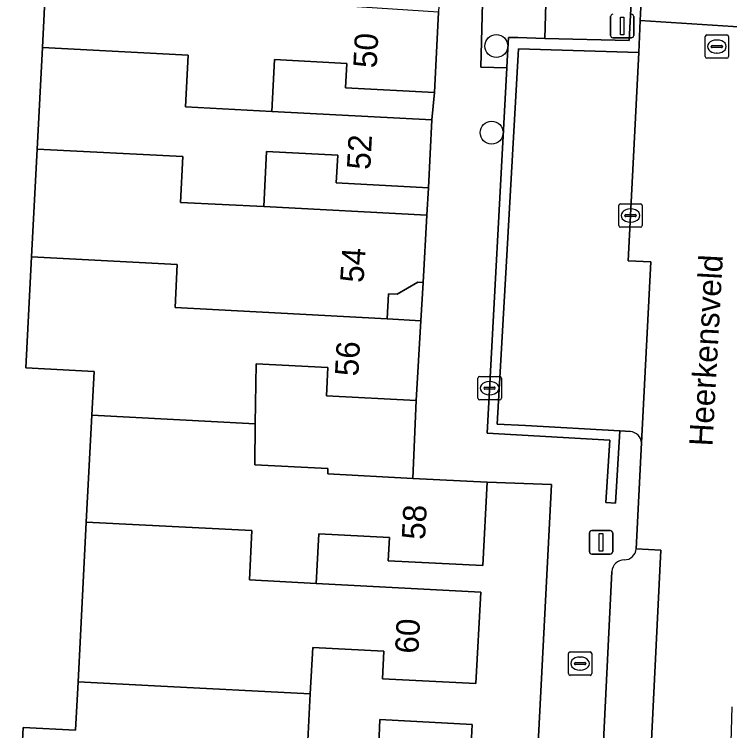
# Model space of a CAD drawing. Extents: x 162989 to 165008, y 383432 to 384338.
# Drawn here: x 164423.42 to 164453.95, y 383673.41 to 383703.98 of the extents above; entities that cross this region are included whole.
import ezdxf

# ---------------------------------------------------------------- set-up
doc = ezdxf.new("R2010")
doc.units = 0
for name, color, linetype in [('IMGEO_Boom', 7, 'Continuous'), ('IMGEO_Brandkraan', 7, 'Continuous'), ('IMGEO_Erf', 7, 'Continuous'), ('IMGEO_Groenvoorziening', 7, 'Continuous'), ('IMGEO_Kolk', 7, 'Continuous'), ('IMGEO_Lichtmast', 7, 'Continuous'), ('IMGEO_Muur', 7, 'Continuous'), ('IMGEO_Openbare_ruimte_label', 7, 'Continuous'), ('IMGEO_Pand', 7, 'Continuous'), ('IMGEO_Pand_nummerreeks', 7, 'Continuous'), ('IMGEO_Parkeervlak_open', 7, 'Continuous'), ('IMGEO_Rijbaan_lokaal_open', 7, 'Continuous'), ('IMGEO_Rioolput', 7, 'Continuous'), ('IMGEO_Voetpad_open', 7, 'Continuous')]:
    doc.layers.add(name, color=color, linetype=linetype)

msp = doc.modelspace()

# ---------------------------------------------------------------- linework, layer by layer
at = {"layer": 'IMGEO_Boom'}
for centre in [(164443.992, 383702.628), (164443.791, 383698.934)]:
    msp.add_circle(centre, 0.489, dxfattribs=at)
at = {"layer": 'IMGEO_Brandkraan'}
for p, q in [((164447.067, 383675.848), (164447.067, 383676.7)), ((164447.142, 383676.774), (164447.994, 383676.774)), ((164448.068, 383676.7), (164448.068, 383675.848)), ((164447.555, 383676.554), (164447.58, 383676.554)), ((164447.326, 383676.268), (164447.326, 383676.28)), ((164447.764, 383676.231), (164447.366, 383676.231)), ((164447.369, 383676.317), (164447.767, 383676.317)), ((164447.81, 383676.28), (164447.81, 383676.268)), ((164447.994, 383675.774), (164447.142, 383675.774)), ((164447.578, 383675.994), (164447.553, 383675.994))]:
    msp.add_line(p, q, dxfattribs=at)
for points in [[(164447.067, 383675.848), (164447.067, 383676.7)], [(164447.142, 383676.774), (164447.994, 383676.774)], [(164448.068, 383676.7), (164448.068, 383675.848)], [(164447.994, 383675.774), (164447.142, 383675.774)]]:
    msp.add_lwpolyline(points, dxfattribs=at)
for centre, radius, start, end in [((164447.144, 383676.698), 0.0765, 91.552, 178.448), ((164447.144, 383676.698), 0.0765, 91.552, 178.448), ((164447.992, 383676.698), 0.0765, 1.552, 88.448), ((164447.992, 383676.698), 0.0765, 1.552, 88.448), ((164447.366, 383676.277), 0.0403, 85.8775, 175.7526), ((164447.363, 383676.267), 0.0366, 178.938, 274.7102), ((164447.767, 383676.274), 0.043, 264.8664, 352.4533), ((164447.771, 383676.279), 0.0386, 1.7309, 96.639), ((164447.144, 383675.85), 0.0765, 181.552, 268.448), ((164447.144, 383675.85), 0.0765, 181.552, 268.448), ((164447.992, 383675.85), 0.0765, 271.552, 358.448), ((164447.992, 383675.85), 0.0765, 271.552, 358.448)]:
    msp.add_arc(centre, radius, start, end, dxfattribs=at)
for centre, major_axis, ratio, start_param, end_param in [((164447.554, 383676.274), (-0.387, 0.002), 0.722429, 4.712389, 7.853982), ((164447.579, 383676.274), (-0.39, 0.002), 0.717154, 1.570796, 4.712389)]:
    msp.add_ellipse(centre, major_axis=major_axis, ratio=ratio, start_param=start_param, end_param=end_param, dxfattribs=at)
at = {"layer": 'IMGEO_Erf'}
for points in [[(164423.562, 383668.996), (164423.797, 383673.552), (164426.03, 383673.437), (164426.136, 383675.49), (164426.238, 383677.458), (164426.489, 383682.314), (164426.725, 383686.873), (164426.822, 383688.742), (164423.906, 383688.893), (164424.151, 383693.632), (164424.39, 383698.229), (164424.614, 383702.564), (164424.853, 383707.179), (164425.085, 383711.653), (164425.335, 383716.487), (164428.552, 383716.321), (164428.648, 383718.171), (164428.888, 383722.815), (164429.127, 383727.441), (164432.375, 383727.273), (164432.48, 383729.301), (164429.245, 383729.467), (164429.339, 383731.531)], [(164445.27, 383662.955), (164446.341, 383683.911), (164443.6, 383684.013), (164443.416, 383680.457), (164439.381, 383680.666), (164439.432, 383681.65), (164436.412, 383681.807), (164436.303, 383679.695), (164443.324, 383679.33), (164443.121, 383675.418), (164439.127, 383675.625), (164439.187, 383676.802), (164436.152, 383676.959), (164436.049, 383674.978), (164435.947, 383672.997)], [(164438.97, 383672.84), (164439.024, 383673.884), (164442.966, 383673.68), (164442.789, 383670.261)]]:
    msp.add_lwpolyline(points, dxfattribs=at)
for points in [[(164441.352, 383700.65), (164437.551, 383700.847), (164437.605, 383701.891), (164434.524, 383702.05), (164434.409, 383699.84), (164441.243, 383699.484)], [(164441.093, 383696.584), (164437.161, 383696.788), (164437.222, 383697.973), (164434.187, 383698.13), (164434.066, 383695.777), (164441.028, 383695.417)], [(164440.862, 383692.545), (164440.643, 383692.558), (164439.76, 383692.039), (164439.391, 383692.06), (164439.329, 383690.982), (164440.766, 383690.898)], [(164440.568, 383687.503), (164436.736, 383687.701), (164436.798, 383688.908), (164433.738, 383689.066), (164433.702, 383686.514), (164433.677, 383684.764), (164436.805, 383684.602), (164436.793, 383684.366), (164440.421, 383684.178)]]:
    msp.add_lwpolyline(points, close=True, dxfattribs=at)
at = {"layer": 'IMGEO_Groenvoorziening'}
msp.add_lwpolyline([(164444.442, 383701.7), (164444.458, 383702.001), (164444.512, 383702.999), (164444.913, 383702.988), (164446.063, 383702.957), (164446.116, 383704.957), (164443.417, 383705.029), (164443.33, 383701.73)], close=True, dxfattribs=at)
at = {"layer": 'IMGEO_Kolk'}
for p, q in [((164449.293, 383695.896), (164450.145, 383695.896)), ((164449.218, 383694.97), (164449.218, 383695.822)), ((164449.706, 383695.676), (164449.731, 383695.676)), ((164450.219, 383695.822), (164450.219, 383694.97)), ((164449.477, 383695.39), (164449.477, 383695.402)), ((164449.915, 383695.353), (164449.517, 383695.353)), ((164449.52, 383695.439), (164449.918, 383695.439)), ((164449.961, 383695.402), (164449.961, 383695.39)), ((164449.729, 383695.116), (164449.704, 383695.116)), ((164450.145, 383694.896), (164449.293, 383694.896)), ((164443.205, 383687.603), (164443.205, 383688.455)), ((164443.28, 383688.529), (164444.132, 383688.529)), ((164443.693, 383688.309), (164443.718, 383688.309)), ((164444.206, 383688.455), (164444.206, 383687.603)), ((164443.464, 383688.023), (164443.464, 383688.035)), ((164443.902, 383687.986), (164443.504, 383687.986)), ((164443.507, 383688.072), (164443.905, 383688.072)), ((164443.948, 383688.035), (164443.948, 383688.023)), ((164443.716, 383687.749), (164443.691, 383687.749)), ((164444.132, 383687.529), (164443.28, 383687.529))]:
    msp.add_line(p, q, dxfattribs=at)
for points in [[(164449.293, 383695.896), (164450.145, 383695.896)], [(164449.218, 383694.97), (164449.218, 383695.822)], [(164450.219, 383695.822), (164450.219, 383694.97)], [(164450.145, 383694.896), (164449.293, 383694.896)], [(164443.205, 383687.603), (164443.205, 383688.455)], [(164443.28, 383688.529), (164444.132, 383688.529)], [(164444.206, 383688.455), (164444.206, 383687.603)], [(164444.132, 383687.529), (164443.28, 383687.529)]]:
    msp.add_lwpolyline(points, dxfattribs=at)
for centre, radius, start, end in [((164449.295, 383695.82), 0.0765, 91.552, 178.448), ((164449.295, 383695.82), 0.0765, 91.552, 178.448), ((164450.143, 383695.82), 0.0765, 1.552, 88.448), ((164450.143, 383695.82), 0.0765, 1.552, 88.448), ((164449.517, 383695.399), 0.0403, 85.8775, 175.7526), ((164449.514, 383695.389), 0.0366, 178.938, 274.7102), ((164449.918, 383695.396), 0.043, 264.8664, 352.4533), ((164449.922, 383695.401), 0.0386, 1.7309, 96.639), ((164449.295, 383694.972), 0.0765, 181.552, 268.448), ((164449.295, 383694.972), 0.0765, 181.552, 268.448), ((164450.143, 383694.972), 0.0765, 271.552, 358.448), ((164450.143, 383694.972), 0.0765, 271.552, 358.448), ((164443.282, 383688.453), 0.0765, 91.552, 178.448), ((164443.282, 383688.453), 0.0765, 91.552, 178.448), ((164444.13, 383688.453), 0.0765, 1.552, 88.448), ((164444.13, 383688.453), 0.0765, 1.552, 88.448), ((164443.504, 383688.032), 0.0403, 85.8775, 175.7526), ((164443.501, 383688.022), 0.0366, 178.938, 274.7102), ((164443.905, 383688.029), 0.043, 264.8664, 352.4533), ((164443.909, 383688.034), 0.0386, 1.7309, 96.639), ((164443.282, 383687.605), 0.0765, 181.552, 268.448), ((164443.282, 383687.605), 0.0765, 181.552, 268.448), ((164444.13, 383687.605), 0.0765, 271.552, 358.448), ((164444.13, 383687.605), 0.0765, 271.552, 358.448)]:
    msp.add_arc(centre, radius, start, end, dxfattribs=at)
for centre, major_axis, ratio, start_param, end_param in [((164449.705, 383695.396), (-0.387, 0.002), 0.722429, 4.712389, 7.853982), ((164449.73, 383695.396), (-0.39, 0.002), 0.717154, 1.570796, 4.712389), ((164443.692, 383688.029), (-0.387, 0.002), 0.722429, 4.712389, 7.853982), ((164443.717, 383688.029), (-0.39, 0.002), 0.717154, 1.570796, 4.712389)]:
    msp.add_ellipse(centre, major_axis=major_axis, ratio=ratio, start_param=start_param, end_param=end_param, dxfattribs=at)
at = {"layer": 'IMGEO_Lichtmast'}
for p, q in [((164448.866, 383703.084), (164448.866, 383703.884)), ((164448.866, 383703.884), (164448.866, 383703.084)), ((164449.856, 383703.884), (164449.856, 383703.084)), ((164449.856, 383703.084), (164449.856, 383703.884)), ((164449.756, 383702.984), (164448.966, 383702.984)), ((164448.966, 383702.984), (164449.756, 383702.984)), ((164447.967, 383681.05), (164447.967, 383681.85)), ((164447.967, 383681.85), (164447.967, 383681.05)), ((164448.067, 383681.95), (164448.857, 383681.95)), ((164448.857, 383681.95), (164448.067, 383681.95)), ((164448.957, 383681.85), (164448.957, 383681.05)), ((164448.957, 383681.05), (164448.957, 383681.85)), ((164448.857, 383680.95), (164448.067, 383680.95)), ((164448.067, 383680.95), (164448.857, 383680.95))]:
    msp.add_line(p, q, dxfattribs=at)
for points in [[(164449.286, 383703.859), (164449.436, 383703.859), (164449.436, 383703.109), (164449.286, 383703.109), (164449.286, 383703.859)], [(164448.387, 383681.825), (164448.537, 383681.825), (164448.537, 383681.075), (164448.387, 383681.075), (164448.387, 383681.825)]]:
    msp.add_lwpolyline(points, dxfattribs=at)
for centre, start, end in [((164448.966, 383703.884), 90, 180), ((164448.966, 383703.884), 90, 180), ((164449.756, 383703.884), 0, 90), ((164449.756, 383703.884), 360, 90), ((164448.966, 383703.084), 180, 270), ((164448.966, 383703.084), 180, 270), ((164449.756, 383703.084), 270, 0), ((164449.756, 383703.084), 270, 0), ((164448.067, 383681.85), 90, 180), ((164448.067, 383681.85), 90, 180), ((164448.857, 383681.85), 0, 90), ((164448.857, 383681.85), 360, 90), ((164448.067, 383681.05), 180, 270), ((164448.067, 383681.05), 180, 270), ((164448.857, 383681.05), 270, 0), ((164448.857, 383681.05), 270, 0)]:
    msp.add_arc(centre, 0.1, start, end, dxfattribs=at)
at = {"layer": 'IMGEO_Muur'}
msp.add_lwpolyline([(164450.137, 383703.716), (164450.179, 383704.576), (164450.275, 383706.546), (164450.332, 383707.708), (164449.911, 383707.732), (164449.662, 383702.862), (164446.063, 383702.957), (164444.913, 383702.988), (164444.512, 383702.999), (164444.458, 383702.001), (164444.442, 383701.7), (164443.595, 383686.109), (164448.829, 383685.815), (164448.671, 383683.146), (164449.074, 383683.122), (164449.257, 383686.213), (164445.233, 383686.431), (164444.021, 383686.497), (164444.425, 383693.456), (164444.943, 383702.509), (164450.07, 383702.35)], close=True, dxfattribs=at)
at = {"layer": 'IMGEO_Pand'}
for points in [[(164441.529, 383704.078), (164437.596, 383704.327), (164431.519, 383704.711), (164431.629, 383706.828), (164424.853, 383707.179), (164424.614, 383702.564), (164430.837, 383702.241), (164430.722, 383700.031), (164434.409, 383699.84), (164434.524, 383702.05), (164437.605, 383701.891), (164437.551, 383700.847), (164441.352, 383700.65)], [(164434.409, 383699.84), (164430.722, 383700.031), (164430.837, 383702.241), (164424.614, 383702.564), (164424.39, 383698.229), (164430.611, 383697.912), (164430.511, 383695.958), (164434.066, 383695.777), (164434.187, 383698.13), (164437.222, 383697.973), (164437.161, 383696.788), (164441.093, 383696.584), (164441.243, 383699.484)], [(164434.066, 383695.777), (164430.511, 383695.958), (164430.611, 383697.912), (164424.39, 383698.229), (164424.151, 383693.632), (164430.372, 383693.307), (164430.278, 383691.468), (164439.329, 383690.982), (164439.391, 383692.06), (164439.76, 383692.039), (164440.643, 383692.558), (164440.862, 383692.545), (164441.028, 383695.417)], [(164426.725, 383686.873), (164433.702, 383686.514), (164433.738, 383689.066), (164436.798, 383688.908), (164436.736, 383687.701), (164440.568, 383687.503), (164440.766, 383690.898), (164439.329, 383690.982), (164430.278, 383691.468), (164430.372, 383693.307), (164424.151, 383693.632), (164423.906, 383688.893), (164426.822, 383688.742)], [(164426.725, 383686.873), (164426.489, 383682.314), (164433.56, 383681.951), (164433.45, 383679.843), (164436.303, 383679.695), (164436.412, 383681.807), (164439.432, 383681.65), (164439.381, 383680.666), (164443.416, 383680.457), (164443.6, 383684.013), (164440.421, 383684.178), (164436.793, 383684.366), (164436.805, 383684.602), (164433.677, 383684.764), (164433.702, 383686.514)], [(164443.324, 383679.33), (164436.303, 383679.695), (164433.45, 383679.843), (164433.56, 383681.951), (164426.489, 383682.314), (164426.238, 383677.458), (164426.136, 383675.49), (164429.404, 383675.321), (164436.049, 383674.978), (164436.152, 383676.959), (164439.187, 383676.802), (164439.127, 383675.625), (164443.121, 383675.418)], [(164442.966, 383673.68), (164439.024, 383673.884), (164438.97, 383672.84), (164435.947, 383672.997), (164436.049, 383674.978), (164429.404, 383675.321), (164426.136, 383675.49), (164426.03, 383673.437), (164423.797, 383673.552), (164423.562, 383668.996), (164425.869, 383668.877), (164432.519, 383668.527), (164432.637, 383670.79), (164435.805, 383670.623), (164442.789, 383670.261)]]:
    msp.add_lwpolyline(points, close=True, dxfattribs=at)
at = {"layer": 'IMGEO_Parkeervlak_open'}
for points in [[(164450.188, 383685.696), (164450.583, 383693.414), (164449.622, 383693.462), (164450.07, 383702.35), (164444.943, 383702.509), (164444.425, 383693.456), (164444.021, 383686.497), (164445.233, 383686.431), (164449.257, 383686.213), (164449.719, 383686.181)], [(164449.146, 383664.664), (164450.203, 383664.594), (164451.016, 383681.114), (164449.958, 383681.179)], [(164448.928, 383680.203), (164448.215, 383665.715)]]:
    msp.add_lwpolyline(points, dxfattribs=at)
for centre, radius, start, end in [((164449.655, 383685.65), 0.535, 4.9646, 83.1137), ((164449.46, 383681.202), 0.499, 269.2436, 357.3699), ((164449.443, 383680.187), 0.516, 88.9421, 178.2636)]:
    msp.add_arc(centre, radius, start, end, dxfattribs=at)
at = {"layer": 'IMGEO_Rijbaan_lokaal_open'}
msp.add_lwpolyline([(164455.418, 383703.384), (164455.465, 383704.244), (164450.179, 383704.576), (164450.137, 383703.716)], close=True, dxfattribs=at)
msp.add_lwpolyline([(164454.671, 383692.644), (164455.418, 383703.384), (164450.137, 383703.716), (164450.07, 383702.35), (164449.622, 383693.462), (164450.583, 383693.414), (164450.188, 383685.696), (164449.958, 383681.179), (164451.016, 383681.114), (164450.203, 383664.594), (164449.146, 383664.664), (164449.061, 383663.493), (164449.027, 383662.918), (164454.132, 383662.728), (164454.153, 383663.425), (164454.18, 383664.424), (164453.109, 383664.471), (164453.477, 383672.438), (164453.997, 383672.413), (164454.064, 383674.434)], dxfattribs=at)
at = {"layer": 'IMGEO_Rioolput'}
for p, q in [((164452.904, 383702.182), (164452.904, 383703.034)), ((164452.979, 383703.108), (164453.831, 383703.108)), ((164453.905, 383703.034), (164453.905, 383702.182)), ((164453.206, 383702.651), (164453.604, 383702.651)), ((164453.392, 383702.888), (164453.417, 383702.888)), ((164453.163, 383702.602), (164453.163, 383702.614)), ((164453.601, 383702.565), (164453.203, 383702.565)), ((164453.415, 383702.328), (164453.39, 383702.328)), ((164453.647, 383702.614), (164453.647, 383702.602)), ((164453.831, 383702.108), (164452.979, 383702.108))]:
    msp.add_line(p, q, dxfattribs=at)
for points in [[(164452.904, 383702.182), (164452.904, 383703.034)], [(164452.979, 383703.108), (164453.831, 383703.108)], [(164453.905, 383703.034), (164453.905, 383702.182)], [(164453.831, 383702.108), (164452.979, 383702.108)]]:
    msp.add_lwpolyline(points, dxfattribs=at)
for centre, radius, start, end in [((164452.981, 383703.032), 0.0765, 91.552, 178.448), ((164452.981, 383703.032), 0.0765, 91.552, 178.448), ((164453.829, 383703.032), 0.0765, 1.552, 88.448), ((164453.829, 383703.032), 0.0765, 1.552, 88.448), ((164453.203, 383702.611), 0.0403, 85.8775, 175.7526), ((164453.608, 383702.613), 0.0386, 1.7309, 96.639), ((164453.2, 383702.601), 0.0366, 178.938, 274.7102), ((164453.604, 383702.608), 0.043, 264.8664, 352.4533), ((164452.981, 383702.184), 0.0765, 181.552, 268.448), ((164452.981, 383702.184), 0.0765, 181.552, 268.448), ((164453.829, 383702.184), 0.0765, 271.552, 358.448), ((164453.829, 383702.184), 0.0765, 271.552, 358.448)]:
    msp.add_arc(centre, radius, start, end, dxfattribs=at)
for centre, major_axis, ratio, start_param, end_param in [((164453.391, 383702.608), (-0.387, 0.002), 0.722429, 4.712389, 7.853982), ((164453.416, 383702.608), (-0.39, 0.002), 0.717154, 1.570796, 4.712389)]:
    msp.add_ellipse(centre, major_axis=major_axis, ratio=ratio, start_param=start_param, end_param=end_param, dxfattribs=at)
at = {"layer": 'IMGEO_Voetpad_open'}
for points in [[(164443.14, 383740.354), (164442.73, 383727.485), (164442.153, 383716.5), (164441.975, 383713.06), (164441.921, 383711.982), (164441.747, 383708.632), (164441.529, 383704.078), (164441.352, 383700.65), (164441.243, 383699.484), (164441.093, 383696.584), (164441.028, 383695.417), (164440.862, 383692.545), (164440.766, 383690.898), (164440.568, 383687.503), (164440.421, 383684.178), (164443.6, 383684.013), (164446.341, 383683.911), (164445.27, 383662.955), (164444.305, 383663.007), (164444.179, 383661.16), (164444.149, 383660.717), (164444.109, 383656.91), (164419.31, 383658.148)], [(164449.719, 383686.181), (164449.257, 383686.213), (164449.074, 383683.122), (164448.671, 383683.146), (164448.829, 383685.815), (164443.595, 383686.109), (164444.442, 383701.7), (164443.33, 383701.73), (164443.417, 383705.029), (164446.116, 383704.957), (164446.063, 383702.957), (164449.662, 383702.862), (164449.911, 383707.732), (164448.304, 383707.855), (164448.207, 383705.364), (164447.887, 383705.375), (164448.047, 383709.634), (164444.948, 383709.752), (164445.705, 383725.181), (164445.823, 383727.577), (164446.336, 383738.034)], [(164449.958, 383681.179), (164450.188, 383685.696)], [(164448.215, 383665.715), (164448.928, 383680.203)]]:
    msp.add_lwpolyline(points, dxfattribs=at)
for centre, radius, start, end in [((164449.655, 383685.65), 0.535, 4.9646, 83.1137), ((164449.46, 383681.202), 0.499, 269.2436, 357.3699), ((164449.443, 383680.187), 0.516, 88.9421, 178.2636)]:
    msp.add_arc(centre, radius, start, end, dxfattribs=at)

# ---------------------------------------------------------------- texts
at = {"layer": 'IMGEO_Openbare_ruimte_label'}
msp.add_text('Heerkensveld', height=1, rotation=86.8488, dxfattribs=at).set_placement((164453.216, 383685.532))
at = {"layer": 'IMGEO_Pand_nummerreeks'}
for s, rotation, p in [('50', 87.0437, (164438.881, 383701.672)), ('52', 87.0391, (164438.609, 383697.336)), ('54', 86.4045, (164438.32, 383692.507)), ('56', 87.0258, (164438.098, 383688.522)), ('58', 87.038, (164440.949, 383681.543)), ('60', 87.0323, (164440.663, 383676.682))]:
    msp.add_text(s, height=1, rotation=rotation, dxfattribs=at).set_placement(p)

doc.saveas('drawing.dxf')
